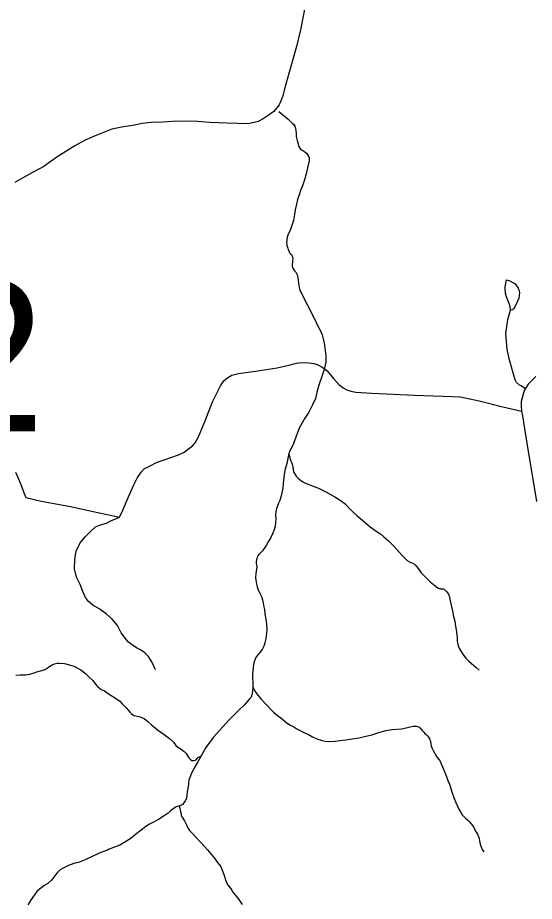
# Model space of a CAD drawing. Extents: x 2220236 to 2384410, y 720751 to 894131.
# Drawn here: x 2309691 to 2313350, y 881207 to 887470 of the extents above; entities that cross this region are included whole.
import ezdxf

# ---------------------------------------------------------------- set-up
doc = ezdxf.new("R2010")
doc.units = 0
for name, color, linetype in [('Exist Boundary Political CountyLine', 7, 'Continuous'), ('Exist Hydrographic Misc Water Feature', 7, 'Continuous'), ('Exist Road Non-System Type 51', 7, 'Continuous'), ('Exist Road Secondary Structure Standard Bridge Number Label', 7, 'Continuous'), ('Exist Road Secondary Type 51 Attributed', 7, 'Continuous')]:
    doc.layers.add(name, color=color, linetype=linetype)

msp = doc.modelspace()

# ---------------------------------------------------------------- linework, layer by layer
at = {"layer": 'Exist Boundary Political CountyLine'}
msp.add_lwpolyline([(2311762, 887739.2), (2311693.9, 887384.6), (2311665.1, 887266.4), (2311586.2, 886981.6), (2311567.1, 886909.4), (2311543.7, 886851.2), (2311506.2, 886804.9), (2311466.5, 886776.4), (2311430.7, 886752), (2311395.1, 886733.7), (2311327.1, 886716.9), (2311175.2, 886723.3), (2311049.2, 886727.9), (2310965.1, 886733.1), (2310885.2, 886736.2), (2310787.2, 886735.2), (2310719.4, 886728.4), (2310637.4, 886727.4), (2310573.6, 886718.8), (2310507.7, 886706.1), (2310439.8, 886697.3), (2310358, 886680.6), (2310286.4, 886651.8), (2310228.6, 886627), (2310164.9, 886600.4), (2310095.4, 886561.8), (2309976.3, 886486.4), (2309922.6, 886447.8), (2309877.1, 886415.3), (2309797.5, 886372.7), (2309738, 886340), (2309670.3, 886301.2)], dxfattribs=at)
at = {"layer": 'Exist Hydrographic Misc Water Feature'}
for points in [[(2311542.1, 886804.7), (2311592.6, 886761.8), (2311606.7, 886750), (2311618.6, 886738.2), (2311632.7, 886725.6), (2311638.8, 886720.1), (2311646.7, 886712.2), (2311654.6, 886700.3), (2311658.4, 886686.4), (2311660.7, 886667.7), (2311662.8, 886652.2), (2311664.8, 886627.7), (2311670.7, 886599.9), (2311674.6, 886582.1), (2311682.6, 886557.8), (2311690.6, 886544.1), (2311694.6, 886538.7), (2311700.8, 886533.9), (2311714.8, 886525.5), (2311726.7, 886517.8), (2311736.8, 886510), (2311742.7, 886502), (2311754.7, 886479.5), (2311756.9, 886469.8), (2311756.6, 886461.6), (2311754.7, 886449.9), (2311748.8, 886427.6), (2311734.8, 886363.9), (2311722.7, 886321.5), (2311708.7, 886277.3), (2311694.6, 886245.8), (2311686.6, 886221.6), (2311672.7, 886181.6), (2311665.6, 886148.5), (2311656.7, 886107.9), (2311652.8, 886075.8), (2311644.7, 886033.6), (2311628.7, 885983.7), (2311618.6, 885957.9), (2311610.6, 885939.4), (2311604.6, 885927.7), (2311599.2, 885913.5), (2311596.6, 885893.8), (2311596.2, 885875.8), (2311596.7, 885867.6), (2311598.4, 885854.5), (2311604, 885835.9), (2311606.5, 885827.8), (2311613.5, 885809.9), (2311618.6, 885801.9), (2311624.7, 885795.7), (2311629.7, 885790.9), (2311633.9, 885785.3), (2311636.5, 885779.8), (2311638.7, 885771.7), (2311639.3, 885761.7), (2311638.7, 885751.9), (2311636.7, 885735.4), (2311634.6, 885723.9), (2311634.7, 885715.7), (2311635.8, 885708.3), (2311638.2, 885700.2), (2311640.6, 885693.7), (2311647.3, 885682.6), (2311652.6, 885675.4), (2311658.6, 885669.8), (2311662.7, 885664.2), (2311666.7, 885657.8), (2311672.7, 885643.4), (2311676.7, 885623.8), (2311677.4, 885611.6), (2311680.6, 885587.9), (2311688.5, 885545.4), (2311708.8, 885501.2), (2311742.6, 885437.8), (2311780.6, 885363.9), (2311806.2, 885310), (2311815.5, 885288.9), (2311832.7, 885255.2), (2311847.1, 885221.4), (2311852.6, 885203.4), (2311862.7, 885163.8), (2311866.7, 885129.4), (2311873.1, 885074.8), (2311872.8, 885029.6), (2311862.7, 884977.5), (2311848.7, 884933.3), (2311824.7, 884865.1), (2311810.6, 884813.7), (2311800.7, 884771.5), (2311780.6, 884725.5), (2311752.7, 884675.1), (2311724.6, 884631.3), (2311684.5, 884561.5), (2311644.7, 884453.2), (2311646.7, 884453.3), (2311614.5, 884389.5)], [(2311614.5, 884389.5), (2311612.7, 884381.2)], [(2311612.7, 884381.2), (2311596.5, 884311), (2311584.6, 884259.6), (2311578.7, 884229), (2311570.6, 884171.2), (2311568.5, 884134.9), (2311556.5, 884081.2), (2311547.9, 884048.1), (2311538.4, 884029.7), (2311528.3, 884002.8), (2311524.6, 883991.3), (2311520.6, 883967.3), (2311518.5, 883945), (2311518.6, 883918.8), (2311516.8, 883889.1), (2311514.5, 883867), (2311508.6, 883841.2), (2311496.6, 883811.3), (2311484.6, 883786.9), (2311465.6, 883755.8), (2311450.5, 883728.9), (2311424.5, 883690.8), (2311406.6, 883672.9), (2311398.5, 883665.2), (2311394.2, 883659.4), (2311390.4, 883653.4), (2311386.7, 883645.1), (2311384.4, 883639.2), (2311381.9, 883627.7), (2311380.5, 883616.8), (2311381.6, 883604.7), (2311384.5, 883583.4), (2311384.5, 883572.8), (2311378.5, 883533.1), (2311376.5, 883499.4), (2311378.4, 883483.1), (2311382.6, 883458.6), (2311386.5, 883436.6), (2311394.5, 883413.1), (2311406.6, 883390.6), (2311418.5, 883367.5), (2311426.5, 883344.8), (2311430.6, 883322.7), (2311432.4, 883303.2), (2311438.6, 883274.7), (2311442.4, 883245.2), (2311448.5, 883207), (2311454.4, 883171.1), (2311456.4, 883132.5), (2311454.4, 883107), (2311448.5, 883070.8), (2311440.5, 883031), (2311434.4, 883015.2), (2311422.5, 882992.5), (2311406.4, 882970.6), (2311390.4, 882951), (2311378.7, 882935.1), (2311368.4, 882910.8), (2311362.4, 882886.8), (2311356.5, 882840.5), (2311354, 882815), (2311354.5, 882792.8), (2311356.4, 882756.9), (2311356.4, 882737.1), (2311355.8, 882725.6)], [(2311612.7, 884381.2), (2311618.7, 884350.5), (2311620.5, 884341.5), (2311626.7, 884327), (2311632.6, 884313.2), (2311638.6, 884299.5), (2311640.7, 884287.4), (2311640.6, 884281.5), (2311641.7, 884274.2), (2311642.5, 884263.6), (2311645.6, 884252.1), (2311648.7, 884244.9), (2311656.5, 884233), (2311664.6, 884220.9), (2311679.7, 884205.1), (2311694.7, 884191.1), (2311710.1, 884181), (2311724.9, 884172.6), (2311764.7, 884157), (2311821.8, 884134.7), (2311874.7, 884109.1), (2311912.6, 884087.6), (2311938.6, 884073.1), (2311963, 884058.5), (2311982.7, 884046.9), (2312010.1, 884024.2), (2312034.7, 883999), (2312066.7, 883965.1), (2312094.8, 883939.2), (2312134.8, 883905.5), (2312188.8, 883860.9), (2312236.8, 883826.8), (2312260.9, 883811.4), (2312284.7, 883791), (2312316.8, 883761.3), (2312354.7, 883723.4), (2312392.8, 883683.1), (2312416.7, 883655.3), (2312450.1, 883622.3), (2312467.3, 883613.2), (2312482.7, 883607.2), (2312494, 883601.1), (2312501.2, 883595.6), (2312505.8, 883591.7), (2312526.9, 883565.4), (2312547.9, 883535.2), (2312580.8, 883505.4), (2312612.8, 883471.3), (2312658.9, 883434.8), (2312673, 883427.1), (2312677.1, 883425.5), (2312682.2, 883423.3), (2312686.8, 883422.7), (2312694.8, 883423), (2312701.2, 883422.5), (2312707.3, 883421.1), (2312710.7, 883419.5), (2312714.8, 883417.2), (2312719.2, 883413.4), (2312724, 883408.6), (2312730.9, 883400.7), (2312742.8, 883383.2), (2312747.5, 883371.8), (2312750.9, 883361.3), (2312754.9, 883336.9), (2312761, 883306.7), (2312771, 883262.9), (2312778.9, 883225.4), (2312786.8, 883192.9), (2312792.9, 883157.1), (2312797, 883130.9), (2312800.9, 883095), (2312802.9, 883074.7), (2312804.9, 883060.8), (2312804.9, 883051), (2312807, 883038.7), (2312810.8, 883019.2), (2312820.9, 882996.6), (2312834.2, 882974.2), (2312848.4, 882951.7), (2312864.8, 882931.2), (2312886.5, 882909.1), (2312923, 882879.4), (2312938.9, 882865.2), (2312961, 882844.7)], [(2309677.9, 882811.1), (2309708, 882813.1), (2309750, 882813.2), (2309760.5, 882814.5), (2309778, 882818.4), (2309807.3, 882826.2), (2309828, 882832.9), (2309853.9, 882840.5), (2309880, 882848.8), (2309886.9, 882851.7), (2309894.9, 882855.2), (2309900, 882858.8), (2309912, 882869.1), (2309924, 882877), (2309936, 882883.1), (2309951.9, 882889.6), (2309971.9, 882894.6), (2309987.9, 882895.2), (2310024.1, 882892.5), (2310032.1, 882891.2), (2310088.1, 882872.9), (2310138.1, 882848.8), (2310172, 882823.1), (2310194.1, 882801), (2310224, 882772.7), (2310242.1, 882747.2), (2310260.1, 882726.7), (2310282.1, 882708.6), (2310306.1, 882699), (2310326.1, 882685), (2310398.2, 882638.7), (2310414.1, 882627), (2310432.1, 882606.5), (2310460.1, 882578.9), (2310476.2, 882560.7), (2310486.2, 882547.1), (2310496, 882537.7), (2310504.3, 882530.7), (2310514.1, 882524.5), (2310528.1, 882521), (2310548.2, 882518.4), (2310558.1, 882515.7), (2310569.1, 882511.1), (2310586.3, 882502.8), (2310612.1, 882482.7), (2310638.3, 882459.1), (2310682.2, 882423.1), (2310728.2, 882389), (2310766.3, 882362.5), (2310787.7, 882343), (2310796.3, 882332.5), (2310812.1, 882312.8), (2310826.2, 882301), (2310848.3, 882284.7), (2310870.2, 882268.3), (2310883.8, 882254.1), (2310898.3, 882232.5), (2310904.2, 882224.5), (2310912.2, 882215), (2310924.2, 882204.9), (2310934.2, 882204.5), (2310942.3, 882206.5), (2310954.6, 882211.2), (2310964.3, 882223), (2310968.3, 882226.4), (2310978.3, 882232.6), (2310986.3, 882237.1), (2310991.1, 882238.1)], [(2311355.8, 882725.6), (2311354.3, 882698.6), (2311352.4, 882677.1), (2311344.3, 882654.5), (2311334.4, 882642.7), (2311310.4, 882614.5), (2311292.4, 882595), (2311264.4, 882568.4), (2311222.3, 882526.5), (2311186.4, 882490.6), (2311078.3, 882370.5), (2311024.4, 882298.5), (2310991.1, 882238.1)], [(2311355.8, 882725.6), (2311377.6, 882687.1), (2311394.5, 882666.4), (2311414.5, 882642.6), (2311456.5, 882598.5), (2311502.5, 882548.6), (2311530.5, 882525.1), (2311554.4, 882508.9), (2311600.6, 882470.6), (2311624.4, 882455.1), (2311646.5, 882443), (2311668.8, 882430.8), (2311723.2, 882402.6), (2311750.2, 882388.9), (2311780.5, 882372.9), (2311810.5, 882358.5), (2311848.5, 882347.1), (2311868.5, 882342.9), (2311894.6, 882340.8), (2311938, 882342.6), (2311972.6, 882346.4), (2312018.6, 882352.5), (2312060.5, 882359), (2312108.7, 882366.8), (2312148.7, 882375), (2312198.8, 882388.5), (2312248.6, 882402.9), (2312298.7, 882417.2), (2312342.8, 882424.8), (2312376.8, 882428.6), (2312408.7, 882430.7), (2312442.7, 882437.1), (2312470.7, 882443), (2312491.5, 882448.1), (2312504.4, 882449.4), (2312516.8, 882449.1), (2312523.9, 882447), (2312532.3, 882443.2), (2312540.7, 882436.9), (2312556.7, 882418.8), (2312566.8, 882406.8), (2312574.8, 882396.5), (2312584.7, 882388.7), (2312592.9, 882380.8), (2312600.9, 882370.5), (2312608.8, 882358.5), (2312614.7, 882340.7), (2312616.8, 882324.4), (2312618.8, 882310.5), (2312624.8, 882295.1), (2312634.8, 882276.7), (2312642.8, 882260.6), (2312650.9, 882244.5), (2312662.8, 882227), (2312676.9, 882211.2), (2312682.9, 882200.8), (2312690.8, 882183), (2312700.9, 882160.4), (2312710.9, 882133), (2312724.8, 882104.7), (2312738.9, 882064.3), (2312750.8, 882037), (2312766.9, 881982.6), (2312783, 881936.4), (2312794.8, 881906.7), (2312808.8, 881876.9), (2312816.9, 881860.8), (2312826.9, 881840.6), (2312840.6, 881819.9), (2312861.6, 881798.6), (2312879.5, 881782.1), (2312888.9, 881772.7), (2312902.8, 881756.9), (2312916.9, 881738.4), (2312922.1, 881730.5), (2312930.3, 881715.2), (2312939, 881698.3), (2312946.9, 881682.3), (2312956.9, 881660.7), (2312958.9, 881652.5), (2312961.6, 881638.6), (2312964.9, 881622.4), (2312970.9, 881598.8), (2312982, 881575.5), (2312992.9, 881558.7)], [(2310991.1, 882238.1), (2310988.3, 882233), (2310970.2, 882201), (2310944.3, 882154.9), (2310930.3, 882130.6), (2310918.2, 882102.8), (2310912.2, 882088.8), (2310904.2, 882068.7), (2310900.2, 882039.1), (2310898.2, 882018.4), (2310892.3, 881982.9), (2310890.3, 881962.3), (2310886.2, 881936.7), (2310878.2, 881920.7), (2310868.2, 881906.3), (2310858.3, 881894.5), (2310855.2, 881892), (2310850.2, 881888.4), (2310835.6, 881883)], [(2310835.6, 881883), (2310833.8, 881882.1), (2310820.1, 881878.9), (2310814, 881876.3), (2310807.2, 881872.8), (2310790.3, 881860.5), (2310774.2, 881848.4), (2310756.2, 881832.9), (2310722.2, 881808.5), (2310688.2, 881788.3), (2310644.4, 881763.5), (2310624.2, 881754.5), (2310598.1, 881737), (2310576.2, 881718.9), (2310548.2, 881698.7), (2310524.2, 881678.9), (2310494.2, 881654.7), (2310462.9, 881633), (2310414.1, 881606.4), (2310340.2, 881576.1), (2310328, 881570.8), (2310306, 881564.1)], [(2310835.6, 881883), (2310840.2, 881866.8), (2310842.9, 881854.5), (2310844.2, 881848.7), (2310845.1, 881840.5), (2310846.1, 881835), (2310848.2, 881822.7), (2310850.2, 881814.5), (2310856.2, 881805), (2310872.1, 881776.8), (2310888.3, 881744.7), (2310898.3, 881724.7), (2310908.3, 881710.3), (2310928.3, 881690.7), (2310956.3, 881660.6), (2311014.2, 881596.6), (2311035.4, 881571.8), (2311060.4, 881544.3), (2311082.4, 881514.7), (2311093.8, 881499.6), (2311104.4, 881486), (2311120.4, 881466.3), (2311129.8, 881451.9), (2311139.3, 881429.2), (2311148.3, 881404.2), (2311156.2, 881382.3), (2311162.3, 881360.6), (2311172.3, 881336.4), (2311182.4, 881320.4), (2311198.4, 881300.4), (2311216.4, 881272.5), (2311238.3, 881244.6), (2311258.3, 881220.8), (2311282.4, 881184)], [(2310306, 881564.1), (2310280.1, 881552.5), (2310224.1, 881526.4), (2310169.7, 881501.9), (2310121.7, 881483.5), (2310088, 881474.8), (2310052, 881460.3), (2310023.9, 881448.3), (2310010, 881440.3), (2309992, 881430.6), (2309973.9, 881412.7), (2309957.9, 881392.4), (2309943.8, 881370.4), (2309927.9, 881354.1), (2309905.9, 881334.4), (2309879.9, 881318.6), (2309861.8, 881306.4), (2309845.9, 881294.2), (2309827.8, 881276.2), (2309809.9, 881254.1), (2309787.9, 881220.4), (2309763.9, 881182.6)]]:
    msp.add_lwpolyline(points, dxfattribs=at)
at = {"layer": 'Exist Road Non-System Type 51'}
for points in [[(2313182.8, 885397.2), (2313178.4, 885421.2), (2313172.3, 885443.2), (2313153.8, 885490.9), (2313147.5, 885516.8), (2313143.1, 885544.8), (2313145, 885562.9), (2313154.4, 885612.9), (2313176.5, 885605.2), (2313214.8, 885583.6), (2313225, 885569.6), (2313235.1, 885551.8), (2313243.2, 885533.9), (2313245.4, 885520), (2313243.6, 885499.9), (2313239.8, 885482), (2313232.1, 885459.9), (2313212.5, 885419.6), (2313206.5, 885409.6), (2313196.7, 885399.4), (2313182.8, 885397.2)], [(2313288.1, 884839.3), (2313256.5, 884860.2), (2313244.4, 884866.1), (2313224.3, 884883.9), (2313216.1, 884897.8), (2313212, 884909.8), (2313172.9, 885052.1), (2313157.4, 885120.8), (2313148.5, 885231.6), (2313161.8, 885331.3), (2313182.8, 885397.2)], [(2310412.1, 883930.7), (2310438.7, 883983.9), (2310467.5, 884052.6), (2310514, 884159), (2310540.6, 884212.1), (2310567.2, 884252), (2310587.1, 884272), (2310629.2, 884294.1), (2310673.5, 884318.5), (2310775.4, 884351.8), (2310830.7, 884371.7), (2310870.6, 884391.7), (2310910.5, 884420.5), (2310932.6, 884438.2), (2310948.1, 884455.9), (2310972.5, 884500.3), (2311019, 884613.3), (2311072.1, 884746.3), (2311127.5, 884861.5), (2311151.9, 884897), (2311180.7, 884919.1), (2311207.3, 884936.9), (2311256, 884947.9), (2311375.6, 884965.7), (2311528.4, 884987.8), (2311612.6, 885007.8), (2311665.7, 885021.1), (2311703.4, 885025.5), (2311752.1, 885023.3), (2311789.8, 885018.9), (2311811.9, 885012.2), (2311840.7, 884998.9), (2311854, 884987.8), (2311882.8, 884967.9), (2311929.3, 884912.5), (2311966.9, 884870.4), (2311995.7, 884846), (2312022.3, 884832.7), (2312051.1, 884823.8), (2312086.5, 884815), (2312199.5, 884808.3), (2312502.9, 884795), (2312768.7, 884786.1), (2312827.4, 884781.7), (2312960.3, 884755.1), (2313128.6, 884710.8), (2313259.3, 884682)], [(2309675.7, 884249.8), (2309695.6, 884205.5), (2309717.8, 884150.1), (2309733.3, 884110.2), (2309748.8, 884070.3), (2309858.4, 884043.7), (2310053.3, 884008.3), (2310259.3, 883963.9), (2310412.1, 883930.7)], [(2310666.8, 882846.9), (2310642.5, 882904.6), (2310618.1, 882942.2), (2310591.5, 882968.8), (2310560.5, 882988.8), (2310533.9, 883004.3), (2310502.9, 883024.2), (2310476.4, 883044.2), (2310454.2, 883070.8), (2310425.4, 883110.7), (2310398.8, 883161.6), (2310361.2, 883208.2), (2310321.3, 883243.6), (2310272.6, 883276.9), (2310223.9, 883305.7), (2310192.9, 883332.3), (2310172.9, 883361.1), (2310153, 883403.2), (2310133.1, 883452), (2310108.7, 883505.2), (2310093.2, 883565), (2310095.4, 883629.3), (2310106.5, 883691.3), (2310137.5, 883751.2), (2310168.5, 883791.1), (2310203.9, 883826.5), (2310241.6, 883862), (2310277, 883875.3), (2310321.3, 883888.6), (2310352.3, 883904.1), (2310412.1, 883930.7)]]:
    msp.add_lwpolyline(points, dxfattribs=at)
at = {"layer": 'Exist Road Secondary Type 51 Attributed'}
msp.add_lwpolyline([(2313361.3, 884927.3), (2313339.5, 884905.4), (2313307.6, 884872.7), (2313283.2, 884834.8), (2313272.9, 884810.4), (2313263.3, 884775.7), (2313258.2, 884748.7), (2313258.2, 884718.5), (2313260.4, 884680.6), (2313265.6, 884649.1), (2313301.8, 884423), (2313346.8, 884155.8), (2313365.4, 884041.5)], dxfattribs=at)

# ---------------------------------------------------------------- texts
at = {"layer": 'Exist Road Secondary Structure Standard Bridge Number Label'}
msp.add_text('152', height=1066.27, dxfattribs=at).set_placement((2307505.9, 884538.5))

doc.saveas('drawing.dxf')
